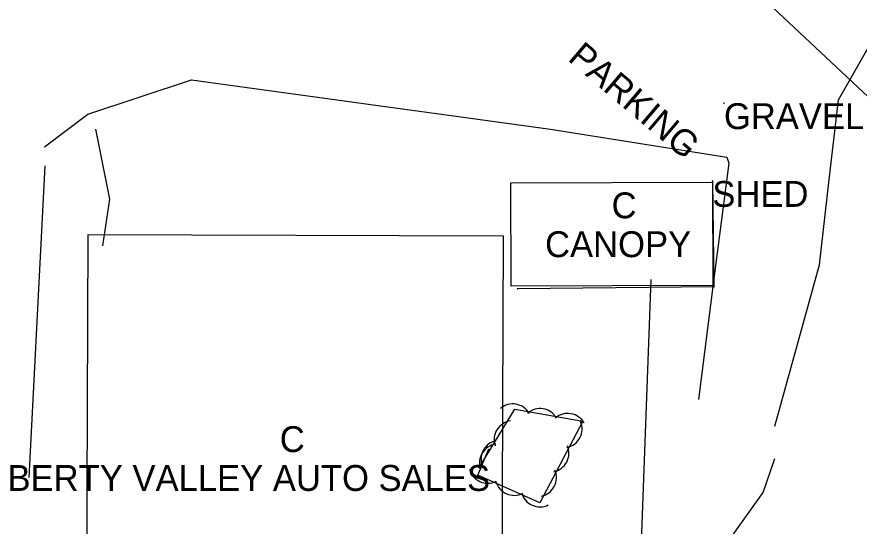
# Model space of a CAD drawing. Extents: x 1441650 to 1491889, y 345904 to 358319.
# Drawn here: x 1443649 to 1443811.8, y 355914.6 to 356013 of the extents above; entities that cross this region are included whole.
import ezdxf

# ---------------------------------------------------------------- set-up
doc = ezdxf.new("R2010")
doc.units = 0
for name, color, linetype in [('S_BUILDING', 7, 'Continuous'), ('S_BUILDING_ANNOT', 7, 'Continuous'), ('S_GRAVEL_ROAD', 7, 'Continuous'), ('S_MSC_PT_SYM', 7, 'Continuous'), ('S_PARKING', 7, 'Continuous'), ('S_PARKING_ANNOT', 7, 'Continuous'), ('S_SANITARY_SEWER', 7, 'Continuous'), ('S_STR_PT_SYM', 7, 'Continuous'), ('S_SURVEY_TEXT_ANNOT', 7, 'Continuous'), ('S_TREE', 7, 'Continuous')]:
    doc.layers.add(name, color=color, linetype=linetype)

msp = doc.modelspace()

# ---------------------------------------------------------------- linework, layer by layer
at = {"layer": 'S_BUILDING'}
for p, q in [((1443783.39, 355981.33), (1443783.7, 355960.89)), ((1443783.7, 355960.89), (1443745.71, 355960.47))]:
    msp.add_line(p, q, dxfattribs=at)
for points in [[(1443744.46, 355980.97), (1443783.41, 355981.11), (1443783.49, 355961.14), (1443744.53, 355961)], [(1443742.59, 355854.24), (1443743.03, 355970.65), (1443662.68, 355970.95), (1443662.24, 355854.54)]]:
    msp.add_lwpolyline(points, close=True, dxfattribs=at)
at = {"layer": 'S_GRAVEL_ROAD'}
for points in [[(1443795.47, 355933.94), (1443799.77, 355949.52), (1443804.07, 355965.11), (1443805.93, 355981.05), (1443807.8, 355996.99), (1443820.02, 356018.49), (1443835.71, 356025.01)], [(1443654.31, 355987.92), (1443662.68, 355994.26), (1443682.71, 356000.86), (1443700.06, 355998.49), (1443717.41, 355996.11), (1443734.75, 355993.73), (1443752.1, 355991.36), (1443769.15, 355988.64), (1443786.21, 355985.92), (1443786.55, 355984.75), (1443783.63, 355961.94), (1443780.71, 355939.12)]]:
    msp.add_lwpolyline(points, dxfattribs=at)
at = {"layer": 'S_MSC_PT_SYM'}
msp.add_lwpolyline([(1443785.63, 355996.35), (1443785.63, 355996.4), (1443785.63, 355996.35), (1443785.58, 355996.35), (1443785.63, 355996.35), (1443785.63, 355996.3), (1443785.63, 355996.35), (1443785.68, 355996.35)], dxfattribs=at)
at = {"layer": 'S_PARKING'}
for points in [[(1443664.2, 355991.31), (1443666.88, 355977.82), (1443665.53, 355968.78)], [(1443651.34, 355924.05), (1443654.45, 355984.27)], [(1443771.5, 355962.29), (1443769.63, 355911.61), (1443742.92, 355910.93)], [(1443770.4, 355889.23), (1443793.24, 355921.12), (1443795.44, 355927.74)]]:
    msp.add_lwpolyline(points, dxfattribs=at)
at = {"layer": 'S_SANITARY_SEWER'}
msp.add_line((1443781.62, 356027.57), (1443955.36, 355864.1), dxfattribs=at)
at = {"layer": 'S_STR_PT_SYM'}
for points in [[(1443783.39, 355981.33), (1443783.39, 355981.38), (1443783.39, 355981.33), (1443783.34, 355981.33), (1443783.39, 355981.33), (1443783.39, 355981.28), (1443783.39, 355981.33), (1443783.44, 355981.33)], [(1443783.7, 355960.89), (1443783.7, 355960.94), (1443783.7, 355960.89), (1443783.65, 355960.89), (1443783.7, 355960.89), (1443783.7, 355960.84), (1443783.7, 355960.89), (1443783.75, 355960.89)], [(1443745.71, 355960.47), (1443745.71, 355960.52), (1443745.71, 355960.47), (1443745.66, 355960.47), (1443745.71, 355960.47), (1443745.71, 355960.42), (1443745.71, 355960.47), (1443745.76, 355960.47)]]:
    msp.add_lwpolyline(points, dxfattribs=at)
at = {"layer": 'S_TREE'}
msp.add_lwpolyline([(1443738.28, 355925.83), (1443745.25, 355937.25), (1443758.39, 355934.93), (1443750.06, 355919.13), (1443738.08, 355924.5), (1443740.2, 355929.6)], dxfattribs=at)
for centre in [(1443744.87, 355931.37), (1443742.02, 355926.86)]:
    msp.add_arc(centre, 3.64, 97.8066, 199.4035, dxfattribs=at)
for centre, major_axis, ratio, start_param, end_param in [((1443744.85, 355934.61), (-3.59, 0.63), 0.999965, 3.825789, 5.598989), ((1443750.08, 355933.73), (-3.59, 0.63), 0.999965, 3.825789, 5.598989), ((1443755.44, 355932.78), (-3.59, 0.63), 0.999965, 3.825789, 5.598989), ((1443754.58, 355933.41), (-3.32, 1.49), 0.999962, 2.191286, 3.964487), ((1443742.32, 355927.57), (3.37, -1.39), 0.996829, 2.251928, 4.025129), ((1443752.03, 355928.73), (-3.32, 1.49), 0.999962, 2.191286, 3.964487), ((1443739.96, 355926.57), (3.32, -1.49), 0.999962, 3.825789, 5.598989), ((1443749.63, 355924.02), (-3.32, 1.49), 0.999962, 2.191286, 3.964487), ((1443745.09, 355924.23), (3.32, -1.49), 0.999962, 3.825789, 5.598989), ((1443750.06, 355922), (3.32, -1.49), 0.999962, 3.825789, 5.598989)]:
    msp.add_ellipse(centre, major_axis=major_axis, ratio=ratio, start_param=start_param, end_param=end_param, dxfattribs=at)

# ---------------------------------------------------------------- texts
at = {"layer": 'S_BUILDING_ANNOT'}
for s, height, p in [('SHED', 5, (1443783.39, 355976.33)), ('C', 5, (1443763.92, 355974.12)), ('CANOPY', 5, (1443751.06, 355966.61)), ('C', 5, (1443699.79, 355928.95)), ('LIBERTY VALLEY AUTO SALES', 5.0003, (1443641.59, 355921.45))]:
    msp.add_text(s, height=height, dxfattribs=at).set_placement(p)
at = {"layer": 'S_PARKING_ANNOT'}
msp.add_text('PARKING', height=5, rotation=319.6773, dxfattribs=at).set_placement((1443755.26, 356004.74))
at = {"layer": 'S_SURVEY_TEXT_ANNOT'}
msp.add_text('GRAVEL PARKING LOT', height=5, dxfattribs=at).set_placement((1443785.63, 355991.35))

doc.saveas('drawing.dxf')
